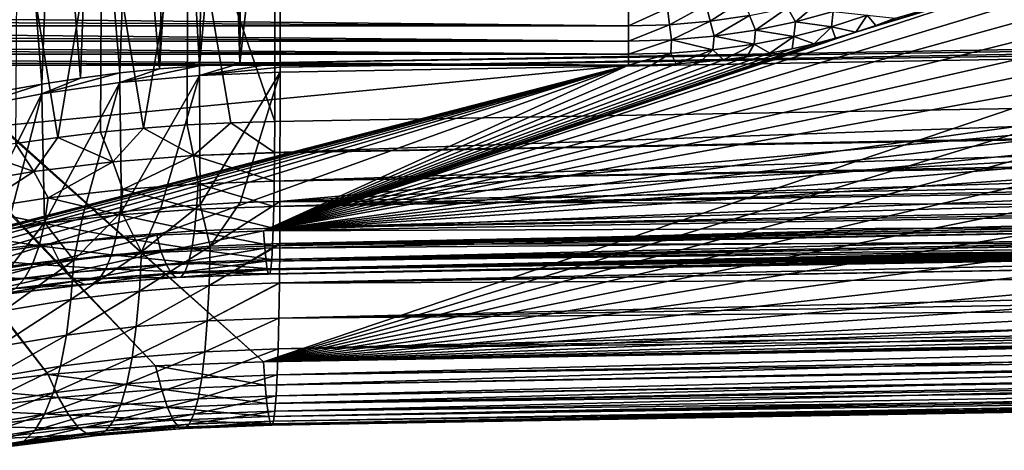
# Model space of a CAD drawing. Header units: metres. Extents: x -109 to 109, y -78 to 121.
# Tile 988 of 1056: x 38 to 59, y -20 to -11. Entities that reach past the tile are written whole.
import ezdxf

# ---------------------------------------------------------------- set-up
doc = ezdxf.new("R2010")
doc.units = ezdxf.units.M
doc.layers.add('solid_508554_SW0001', color=7, linetype='CONTINUOUS')

msp = doc.modelspace()

# ---------------------------------------------------------------- linework, layer by layer
at = {"layer": 'solid_508554_SW0001'}
for points in [[(58.722435, 1.861496, -28.054703), (59.783779, 2.689857, -28.444147), (81.14859, -11.530108, -20.201883)], [(57.815121, 1.205033, -27.748676), (58.722435, 1.861496, -28.054703), (81.14859, -11.530108, -20.201883)], [(56.940334, 0.613612, -27.475229), (57.815121, 1.205033, -27.748676), (81.14859, -11.530108, -20.201883)], [(55.729958, -0.142934, -27.129026), (56.940334, 0.613612, -27.475229), (81.14859, -11.530108, -20.201883)], [(55.071178, -0.526591, -26.955231), (55.729958, -0.142934, -27.129026), (81.14859, -11.530108, -20.201883)], [(53.52663, -1.3544, -26.585077), (55.071178, -0.526591, -26.955231), (81.14859, -11.530108, -20.201883)], [(53.110744, -1.560997, -26.493895), (53.52663, -1.3544, -26.585077), (81.14859, -11.530108, -20.201883)], [(51.244095, -2.409353, -26.125713), (53.110744, -1.560997, -26.493895), (81.14859, -11.530108, -20.201883)], [(49.041775, -3.246512, -25.776564), (51.088249, -2.474628, -26.097864), (81.14859, -11.530108, -20.201883)], [(51.088249, -2.474628, -26.097864), (51.244095, -2.409353, -26.125713), (81.14859, -11.530108, -20.201883)], [(47.672459, -3.692732, -25.598148), (49.041775, -3.246512, -25.776564), (81.14859, -11.530108, -20.201883)], [(47.181728, -3.838587, -25.541527), (47.672459, -3.692732, -25.598148), (81.14859, -11.530108, -20.201883)], [(26.709761, -3.814027, 19.593912), (63.416817, -11.676674, 5.975408), (63.416817, -11.013191, 7.124592)], [(26.709761, -3.814027, 19.593912), (43.110828, -18.533325, -5.900661), (63.416817, -11.676674, 5.975408)], [(26.709761, -3.814027, 19.593912), (27.869499, -4.950392, 17.625669), (43.110828, -18.533325, -5.900661)], [(46.275829, -4.088829, -25.446898), (47.181728, -3.838587, -25.541527), (81.14859, -11.530108, -20.201883)], [(45.302071, -4.330814, -25.359234), (46.275829, -4.088829, -25.446898), (81.14859, -11.530108, -20.201883)], [(44.865479, -4.430293, -25.324623), (45.302071, -4.330814, -25.359234), (81.14859, -11.530108, -20.201883)], [(44.865479, -4.430293, -25.324623), (81.14859, -11.530108, -20.201883), (43.45417, -4.713041, -25.232952)], [(42.608799, -12.213411, -21.385399), (43.45417, -4.713041, -25.232952), (43.466999, -12.188044, -21.341459)], [(42.608799, -12.213411, -21.385399), (42.671734, -4.944297, -25.162422), (43.45417, -4.713041, -25.232952)], [(81.14859, -11.530108, -20.201883), (43.466999, -12.188044, -21.341459), (43.45417, -4.713041, -25.232952)], [(27.869499, -4.950392, 17.625669), (40.819912, -18.620466, -6.051592), (43.110828, -18.533325, -5.900661)], [(27.869499, -4.950392, 17.625669), (28.837818, -6.133173, 15.577032), (40.819912, -18.620466, -6.051592)], [(41.754047, -12.259462, -21.46516), (41.880054, -5.135259, -25.152527), (42.4062, -5.012979, -25.152288)], [(42.608799, -12.213411, -21.385399), (41.754047, -12.259462, -21.46516), (42.4062, -5.012979, -25.152288)], [(42.608799, -12.213411, -21.385399), (42.4062, -5.012979, -25.152288), (42.671734, -4.944297, -25.162422)], [(41.754047, -12.259462, -21.46516), (41.352371, -5.239919, -25.179787), (41.880054, -5.135259, -25.152527)], [(40.062851, -12.413134, -21.731327), (39.489346, -5.502489, -25.476742), (40.310478, -5.394672, -25.313427)], [(40.904739, -12.326088, -21.580561), (40.062851, -12.413134, -21.731327), (40.310478, -5.394672, -25.313427)], [(40.904739, -12.326088, -21.580561), (40.310478, -5.394672, -25.313427), (41.086594, -5.286101, -25.20368)], [(40.904739, -12.326088, -21.580561), (41.086594, -5.286101, -25.20368), (41.352371, -5.239919, -25.179787)], [(41.754047, -12.259462, -21.46516), (40.904739, -12.326088, -21.580561), (41.352371, -5.239919, -25.179787)], [(38.409168, -12.647626, -22.13748), (37.877964, -5.778529, -25.899986), (38.677624, -5.630738, -25.672386)], [(39.230347, -12.520396, -21.917112), (38.409168, -12.647626, -22.13748), (38.677624, -5.630738, -25.672386)], [(39.230347, -12.520396, -21.917112), (38.677624, -5.630738, -25.672386), (39.489346, -5.502489, -25.476742)], [(40.062851, -12.413134, -21.731327), (39.230347, -12.520396, -21.917112), (39.489346, -5.502489, -25.476742)], [(38.409168, -12.647626, -22.13748), (37.601227, -12.794525, -22.391918), (37.877964, -5.778529, -25.899986)], [(28.837818, -6.133173, 15.577032), (38.54715, -18.801575, -6.365283), (40.819912, -18.620466, -6.051592)], [(28.837818, -6.133173, 15.577032), (29.605675, -7.352016, 13.465934), (38.54715, -18.801575, -6.365283)], [(29.605675, -7.352016, 13.465934), (36.31208, -19.075319, -6.839421), (38.54715, -18.801575, -6.365283)], [(81.136711, -7.353207, -19.047707), (43.359283, -8.012815, -20.190182), (80.913338, -12.784966, -15.662599)], [(40.570511, -13.581933, -17.042986), (41.510082, -8.086307, -20.317472), (39.681732, -8.241465, -20.586214)], [(40.570511, -13.581933, -17.042986), (41.493046, -13.514434, -16.926073), (41.510082, -8.086307, -20.317472)], [(41.493046, -13.514434, -16.926073), (42.420639, -13.467362, -16.844543), (41.510082, -8.086307, -20.317472)], [(43.351486, -13.440811, -16.798553), (43.359283, -8.012815, -20.190182), (41.510082, -8.086307, -20.317472)], [(42.420639, -13.467362, -16.844543), (43.351486, -13.440811, -16.798553), (41.510082, -8.086307, -20.317472)], [(80.913338, -12.784966, -15.662599), (43.359283, -8.012815, -20.190182), (43.351486, -13.440811, -16.798553)], [(38.747807, -13.777652, -17.381979), (39.681732, -8.241465, -20.586214), (37.887234, -8.47722, -20.994555)], [(38.747807, -13.777652, -17.381979), (39.654835, -13.66973, -17.195053), (39.681732, -8.241465, -20.586214)], [(39.654835, -13.66973, -17.195053), (40.570511, -13.581933, -17.042986), (39.681732, -8.241465, -20.586214)], [(37.851185, -13.905488, -17.603399), (38.747807, -13.777652, -17.381979), (37.887234, -8.47722, -20.994555)], [(59.983292, -10.238121, 2.067054), (43.110828, -15.762044, -7.50066), (55.685844, -11.548014, -0.201746)], [(60.154308, -10.61705, 1.41073), (43.110828, -15.762044, -7.50066), (59.983292, -10.238121, 2.067054)], [(59.983292, -10.238121, 2.067054), (55.685844, -11.548014, -0.201746), (56.108212, -11.405151, 0.045699)], [(59.983292, -10.238121, 2.067054), (56.108212, -11.405151, 0.045699), (56.513809, -11.25051, 0.313545)], [(60.360004, -10.991508, 0.762151), (43.110828, -15.762044, -7.50066), (60.154308, -10.61705, 1.41073)], [(52.58823, -11.317435, -0.321744), (52.506008, -10.966689, -0.107863), (53.303814, -10.85188, 0.090991)], [(53.42588, -11.196893, -0.11296), (52.58823, -11.317435, -0.321744), (53.303814, -10.85188, 0.090991)], [(54.99456, -10.819402, 0.540875), (54.402081, -11.331682, -0.059681), (54.231361, -11.030159, 0.175832)], [(54.99456, -10.819402, 0.540875), (55.203941, -11.110247, 0.323855), (54.402081, -11.331682, -0.059681)], [(16.352634, -11.242642, -0.374238), (16.35281, -11.061289, -0.269458), (50.858467, -11.414741, -0.490325)], [(16.35281, -11.061289, -0.269458), (50.858467, -11.059367, -0.268436), (50.858467, -11.414741, -0.490325)], [(60.600002, -11.360839, 0.122449), (43.110828, -15.762044, -7.50066), (60.360004, -10.991508, 0.762151)], [(50.858467, -11.414741, -0.490325), (50.858467, -11.059367, -0.268436), (51.687454, -11.036158, -0.228186)], [(51.728813, -11.390371, -0.448074), (50.858467, -11.414741, -0.490325), (51.687454, -11.036158, -0.228186)], [(51.728813, -11.390371, -0.448074), (51.687454, -11.036158, -0.228186), (52.506008, -10.966689, -0.107863)], [(52.58823, -11.317435, -0.321744), (51.728813, -11.390371, -0.448074), (52.506008, -10.966689, -0.107863)], [(54.231361, -11.030159, 0.175832), (53.555801, -11.50686, -0.363099), (53.42588, -11.196893, -0.11296)], [(54.231361, -11.030159, 0.175832), (54.402081, -11.331682, -0.059681), (53.555801, -11.50686, -0.363099)], [(16.352627, -11.416231, -0.491408), (16.352634, -11.242642, -0.374238), (50.858467, -11.414741, -0.490325)], [(53.42588, -11.196893, -0.11296), (52.675747, -11.633505, -0.582453), (52.58823, -11.317435, -0.321744)], [(53.42588, -11.196893, -0.11296), (53.555801, -11.50686, -0.363099), (52.675747, -11.633505, -0.582453)], [(54.402081, -11.331682, -0.059681), (55.203941, -11.110247, 0.323855), (55.167213, -11.436142, -0.066355)], [(55.203941, -11.110247, 0.323855), (55.92281, -11.189267, 0.361245), (55.167213, -11.436142, -0.066355)], [(55.685844, -11.548014, -0.201746), (55.167213, -11.436142, -0.066355), (55.92281, -11.189267, 0.361245)], [(56.108212, -11.405151, 0.045699), (55.685844, -11.548014, -0.201746), (55.92281, -11.189267, 0.361245)], [(56.513809, -11.25051, 0.313545), (56.108212, -11.405151, 0.045699), (55.92281, -11.189267, 0.361245)], [(16.352627, -11.416231, -0.491408), (50.858467, -11.414741, -0.490325), (50.858467, -11.735738, -0.759558)], [(16.352812, -11.581223, -0.620403), (16.352627, -11.416231, -0.491408), (50.858467, -11.735738, -0.759558)], [(60.873844, -11.724318, -0.507114), (43.110828, -15.762044, -7.50066), (60.600002, -11.360839, 0.122449)], [(51.728813, -11.390371, -0.448074), (51.772839, -11.710133, -0.715177), (50.858467, -11.735738, -0.759558)], [(51.728813, -11.390371, -0.448074), (50.858467, -11.735738, -0.759558), (50.858467, -11.414741, -0.490325)], [(52.58823, -11.317435, -0.321744), (51.772839, -11.710133, -0.715177), (51.728813, -11.390371, -0.448074)], [(52.58823, -11.317435, -0.321744), (52.675747, -11.633505, -0.582453), (51.772839, -11.710133, -0.715177)], [(53.555801, -11.50686, -0.363099), (54.402081, -11.331682, -0.059681), (54.363899, -11.641889, -0.422718)], [(54.402081, -11.331682, -0.059681), (55.167213, -11.436142, -0.066355), (54.363899, -11.641889, -0.422718)], [(54.796371, -11.796526, -0.632182), (54.363899, -11.641889, -0.422718), (55.167213, -11.436142, -0.066355)], [(55.248142, -11.678579, -0.427893), (54.796371, -11.796526, -0.632182), (55.167213, -11.436142, -0.066355)], [(55.685844, -11.548014, -0.201746), (55.248142, -11.678579, -0.427893), (55.167213, -11.436142, -0.066355)], [(16.353111, -11.736846, -0.760628), (16.352812, -11.581223, -0.620403), (50.858467, -11.735738, -0.759558)], [(55.685844, -11.548014, -0.201746), (43.110828, -15.762044, -7.50066), (55.248142, -11.678579, -0.427893)], [(43.110828, -18.533325, -5.900661), (63.55106, -12.336755, 4.832113), (63.416817, -11.676674, 5.975408)], [(55.248142, -11.678579, -0.427893), (43.110828, -15.762044, -7.50066), (54.796371, -11.796526, -0.632182)], [(81.143288, -11.633605, -20.145609), (43.466999, -12.188044, -21.341459), (81.14859, -11.530108, -20.201883)], [(81.143288, -11.633605, -20.145609), (43.467098, -12.291447, -21.285023), (43.466999, -12.188044, -21.341459)], [(81.143288, -11.633605, -20.145609), (81.137825, -11.734809, -20.085321), (43.467098, -12.291447, -21.285023)], [(51.772839, -11.710133, -0.715177), (52.675747, -11.633505, -0.582453), (52.650661, -11.921557, -0.907119)], [(52.675747, -11.633505, -0.582453), (53.521961, -11.804313, -0.704045), (52.650661, -11.921557, -0.907119)], [(52.675747, -11.633505, -0.582453), (53.555801, -11.50686, -0.363099), (53.521961, -11.804313, -0.704045)], [(53.555801, -11.50686, -0.363099), (54.363899, -11.641889, -0.422718), (53.521961, -11.804313, -0.704045)], [(53.855377, -11.993384, -0.973151), (53.521961, -11.804313, -0.704045), (54.363899, -11.641889, -0.422718)], [(54.331726, -11.901567, -0.81412), (53.855377, -11.993384, -0.973151), (54.363899, -11.641889, -0.422718)], [(54.796371, -11.796526, -0.632182), (54.331726, -11.901567, -0.81412), (54.363899, -11.641889, -0.422718)], [(16.353111, -11.736846, -0.760628), (50.858467, -11.735738, -0.759558), (50.858467, -12.016098, -1.070885)], [(16.35343, -11.882312, -0.911379), (16.353111, -11.736846, -0.760628), (50.858467, -12.016098, -1.070885)], [(16.353664, -12.01678, -1.071758), (16.35343, -11.882312, -0.911379), (50.858467, -12.016098, -1.070885)], [(61.180885, -12.081078, -1.12504), (43.110828, -15.762044, -7.50066), (60.873844, -11.724318, -0.507114)], [(54.796371, -11.796526, -0.632182), (43.110828, -15.762044, -7.50066), (54.331726, -11.901567, -0.81412)], [(54.331726, -11.901567, -0.81412), (43.110828, -15.762044, -7.50066), (53.855377, -11.993384, -0.973151)], [(81.137825, -11.734809, -20.085321), (43.463097, -15.135578, -19.510622), (43.467037, -12.392555, -21.224571)], [(81.08139, -13.107273, -19.229992), (43.463097, -15.135578, -19.510622), (81.137825, -11.734809, -20.085321)], [(43.467098, -12.291447, -21.285023), (81.137825, -11.734809, -20.085321), (43.467037, -12.392555, -21.224571)], [(51.772839, -11.710133, -0.715177), (51.759514, -11.992426, -1.029866), (50.858467, -12.016098, -1.070885)], [(50.858467, -11.735738, -0.759558), (51.772839, -11.710133, -0.715177), (50.858467, -12.016098, -1.070885)], [(51.772839, -11.710133, -0.715177), (52.650661, -11.921557, -0.907119), (51.759514, -11.992426, -1.029866)], [(52.874279, -12.135844, -1.219899), (52.650661, -11.921557, -0.907119), (53.521961, -11.804313, -0.704045)], [(53.368874, -12.071586, -1.108599), (52.874279, -12.135844, -1.219899), (53.521961, -11.804313, -0.704045)], [(53.855377, -11.993384, -0.973151), (53.368874, -12.071586, -1.108599), (53.521961, -11.804313, -0.704045)], [(16.353615, -12.139565, -1.240862), (16.353664, -12.01678, -1.071758), (50.858467, -12.250144, -1.417871)], [(16.353664, -12.01678, -1.071758), (50.858467, -12.016098, -1.070885), (50.858467, -12.250144, -1.417871)], [(53.855377, -11.993384, -0.973151), (43.110828, -15.762044, -7.50066), (53.368874, -12.071586, -1.108599)], [(53.368874, -12.071586, -1.108599), (43.110828, -15.762044, -7.50066), (52.874279, -12.135844, -1.219899)], [(61.520321, -12.430229, -1.729789), (43.110828, -15.762044, -7.50066), (61.180885, -12.081078, -1.12504)], [(50.858467, -12.250144, -1.417871), (50.858467, -12.016098, -1.070885), (51.759514, -11.992426, -1.029866)], [(51.363621, -12.243024, -1.40554), (50.858467, -12.250144, -1.417871), (51.759514, -11.992426, -1.029866)], [(51.869465, -12.221672, -1.368556), (51.363621, -12.243024, -1.40554), (51.759514, -11.992426, -1.029866)], [(51.869465, -12.221672, -1.368556), (51.759514, -11.992426, -1.029866), (52.650661, -11.921557, -0.907119)], [(52.373756, -12.185928, -1.306648), (51.869465, -12.221672, -1.368556), (52.650661, -11.921557, -0.907119)], [(52.874279, -12.135844, -1.219899), (52.373756, -12.185928, -1.306648), (52.650661, -11.921557, -0.907119)], [(16.352985, -12.250144, -1.417871), (16.353615, -12.139565, -1.240862), (50.858467, -12.250144, -1.417871)], [(50.858467, -12.250144, -1.417871), (31.073193, -17.35718, -10.263516), (16.352985, -15.573651, -7.174356)], [(16.352985, -12.250144, -1.417871), (50.858467, -12.250144, -1.417871), (16.352985, -15.573651, -7.174356)], [(50.858467, -12.250144, -1.417871), (32.095959, -17.102013, -9.821554), (31.073193, -17.35718, -10.263516)], [(50.858467, -12.250144, -1.417871), (33.138821, -16.867895, -9.41605), (32.095959, -17.102013, -9.821554)], [(50.858467, -12.250144, -1.417871), (34.20039, -16.655159, -9.047581), (33.138821, -16.867895, -9.41605)], [(50.858467, -12.250144, -1.417871), (35.279083, -16.464159, -8.71676), (34.20039, -16.655159, -9.047581)], [(50.858467, -12.250144, -1.417871), (36.372757, -16.295307, -8.424301), (35.279083, -16.464159, -8.71676)], [(50.858467, -12.250144, -1.417871), (37.478966, -16.148981, -8.170855), (36.372757, -16.295307, -8.424301)], [(50.858467, -12.250144, -1.417871), (38.595234, -16.025461, -7.956914), (37.478966, -16.148981, -8.170855)], [(50.858467, -12.250144, -1.417871), (40.847942, -15.847544, -7.64875), (38.595234, -16.025461, -7.956914)], [(40.063084, -12.617632, -21.614416), (40.062851, -12.413134, -21.731327), (40.904739, -12.326088, -21.580561)], [(40.063084, -12.617632, -21.614416), (40.904739, -12.326088, -21.580561), (41.754047, -12.259462, -21.46516)], [(40.063084, -12.617632, -21.614416), (41.754047, -12.259462, -21.46516), (41.754181, -12.463969, -21.348265)], [(50.858467, -12.250144, -1.417871), (43.110828, -15.762044, -7.50066), (40.847942, -15.847544, -7.64875)], [(41.754181, -12.463969, -21.348265), (41.754047, -12.259462, -21.46516), (42.608799, -12.213411, -21.385399)], [(41.754181, -12.463969, -21.348265), (42.608799, -12.213411, -21.385399), (43.466999, -12.188044, -21.341459)], [(43.467098, -12.291447, -21.285023), (41.754181, -12.463969, -21.348265), (43.466999, -12.188044, -21.341459)], [(43.467098, -12.291447, -21.285023), (43.467037, -12.392555, -21.224571), (41.754181, -12.463969, -21.348265)], [(52.874279, -12.135844, -1.219899), (43.110828, -15.762044, -7.50066), (52.373756, -12.185928, -1.306648)], [(52.373756, -12.185928, -1.306648), (43.110828, -15.762044, -7.50066), (51.869465, -12.221672, -1.368556)], [(51.869465, -12.221672, -1.368556), (43.110828, -15.762044, -7.50066), (51.363621, -12.243024, -1.40554)], [(51.363621, -12.243024, -1.40554), (43.110828, -15.762044, -7.50066), (50.858467, -12.250144, -1.417871)], [(38.409496, -12.852111, -22.020544), (38.409168, -12.647626, -22.13748), (39.230347, -12.520396, -21.917112)], [(38.409496, -12.852111, -22.020544), (39.230347, -12.520396, -21.917112), (40.062851, -12.413134, -21.731327)], [(38.409496, -12.852111, -22.020544), (40.062851, -12.413134, -21.731327), (40.063084, -12.617632, -21.614416)], [(40.099514, -15.354951, -19.890585), (40.063084, -12.617632, -21.614416), (41.754181, -12.463969, -21.348265)], [(40.93166, -15.270259, -19.743895), (40.099514, -15.354951, -19.890585), (41.754181, -12.463969, -21.348265)], [(41.770901, -15.205376, -19.631514), (40.93166, -15.270259, -19.743895), (41.754181, -12.463969, -21.348265)], [(41.770901, -15.205376, -19.631514), (41.754181, -12.463969, -21.348265), (43.467037, -12.392555, -21.224571)], [(42.615345, -15.160449, -19.553698), (41.770901, -15.205376, -19.631514), (43.467037, -12.392555, -21.224571)], [(43.463097, -15.135578, -19.510622), (42.615345, -15.160449, -19.553698), (43.467037, -12.392555, -21.224571)], [(43.110828, -18.533325, -5.900661), (63.818172, -12.986668, 3.706432), (63.55106, -12.336755, 4.832113)], [(62.293415, -13.102903, -2.894894), (43.110828, -15.762044, -7.50066), (61.520321, -12.430229, -1.729789)], [(36.808834, -13.16522, -22.562866), (37.601227, -12.794525, -22.391918), (38.409168, -12.647626, -22.13748)], [(36.808834, -13.16522, -22.562866), (38.409168, -12.647626, -22.13748), (38.409496, -12.852111, -22.020544)], [(38.463951, -15.58296, -20.285507), (38.409496, -12.852111, -22.020544), (40.063084, -12.617632, -21.614416)], [(39.276329, -15.459263, -20.071259), (38.463951, -15.58296, -20.285507), (40.063084, -12.617632, -21.614416)], [(40.099514, -15.354951, -19.890585), (39.276329, -15.459263, -20.071259), (40.063084, -12.617632, -21.614416)], [(36.878899, -15.887355, -20.812737), (36.808834, -13.16522, -22.562866), (38.409496, -12.852111, -22.020544)], [(37.664211, -15.725764, -20.532852), (36.878899, -15.887355, -20.812737), (38.409496, -12.852111, -22.020544)], [(38.463951, -15.58296, -20.285507), (37.664211, -15.725764, -20.532852), (38.409496, -12.852111, -22.020544)], [(43.348866, -14.098074, -16.332426), (80.913338, -12.784966, -15.662599), (43.351486, -13.440811, -16.798553)], [(43.348866, -14.098074, -16.332426), (80.910904, -13.413235, -15.219563), (80.913338, -12.784966, -15.662599)], [(43.110828, -18.533325, -5.900661), (64.215424, -13.619746, 2.609908), (63.818172, -12.986668, 3.706432)], [(62.725761, -13.425296, -3.453294), (43.110828, -15.762044, -7.50066), (62.293415, -13.102903, -2.894894)], [(81.08139, -13.107273, -19.229992), (81.024948, -14.479734, -18.374666), (43.463097, -15.135578, -19.510622)], [(41.626301, -14.16338, -16.445539), (41.493046, -13.514434, -16.926073), (40.570511, -13.581933, -17.042986)], [(41.626301, -14.16338, -16.445539), (42.420639, -13.467362, -16.844543), (41.493046, -13.514434, -16.926073)], [(41.626301, -14.16338, -16.445539), (43.348866, -14.098074, -16.332426), (42.420639, -13.467362, -16.844543)], [(43.348866, -14.098074, -16.332426), (43.351486, -13.440811, -16.798553), (42.420639, -13.467362, -16.844543)], [(63.187599, -13.737553, -3.994138), (43.110828, -15.762044, -7.50066), (62.725761, -13.425296, -3.453294)], [(43.342907, -14.703403, -15.785936), (80.905457, -13.992876, -14.704932), (80.910591, -13.459215, -15.182823)], [(43.34882, -14.105069, -16.326817), (43.342907, -14.703403, -15.785936), (80.910591, -13.459215, -15.182823)], [(43.34882, -14.105069, -16.326817), (80.910591, -13.459215, -15.182823), (80.910904, -13.413235, -15.219563)], [(43.348866, -14.098074, -16.332426), (43.34882, -14.105069, -16.326817), (80.910904, -13.413235, -15.219563)], [(38.241596, -14.50291, -17.033623), (38.747807, -13.777652, -17.381979), (37.851185, -13.905488, -17.603399)], [(38.241596, -14.50291, -17.033623), (39.920097, -14.298624, -16.67979), (38.747807, -13.777652, -17.381979)], [(39.920097, -14.298624, -16.67979), (39.654835, -13.66973, -17.195053), (38.747807, -13.777652, -17.381979)], [(39.920097, -14.298624, -16.67979), (40.570511, -13.581933, -17.042986), (39.654835, -13.66973, -17.195053)], [(39.920097, -14.298624, -16.67979), (41.626301, -14.16338, -16.445539), (40.570511, -13.581933, -17.042986)], [(43.110828, -18.533325, -5.900661), (64.738739, -14.229496, 1.55379), (64.215424, -13.619746, 2.609908)], [(63.677738, -14.03884, -4.515984), (43.110828, -15.762044, -7.50066), (63.187599, -13.737553, -3.994138)], [(38.241596, -14.50291, -17.033623), (37.851185, -13.905488, -17.603399), (36.966728, -14.052991, -17.858881)], [(43.342831, -14.709117, -15.780123), (80.904411, -14.072949, -14.624041), (80.905457, -13.992876, -14.704932)], [(43.342907, -14.703403, -15.785936), (43.342831, -14.709117, -15.780123), (80.905457, -13.992876, -14.704932)], [(36.601952, -14.774877, -17.504683), (38.241596, -14.50291, -17.033623), (36.966728, -14.052991, -17.858881)], [(40.125473, -14.882306, -16.095806), (41.626301, -14.16338, -16.445539), (39.920097, -14.298624, -16.67979)], [(40.125473, -14.882306, -16.095806), (41.727402, -14.762336, -15.888011), (41.626301, -14.16338, -16.445539)], [(41.626301, -14.16338, -16.445539), (43.34882, -14.105069, -16.326817), (43.348866, -14.098074, -16.332426)], [(41.626301, -14.16338, -16.445539), (43.342907, -14.703403, -15.785936), (43.34882, -14.105069, -16.326817)], [(41.727402, -14.762336, -15.888011), (43.342907, -14.703403, -15.785936), (41.626301, -14.16338, -16.445539)], [(64.194763, -14.328319, -5.017376), (43.110828, -15.762044, -7.50066), (63.677738, -14.03884, -4.515984)], [(43.33371, -15.240043, -15.171898), (80.897079, -14.511147, -14.128591), (80.904411, -14.072949, -14.624041)], [(43.342831, -14.709117, -15.780123), (43.33371, -15.240043, -15.171898), (80.904411, -14.072949, -14.624041)], [(38.546333, -15.062625, -16.408127), (39.920097, -14.298624, -16.67979), (38.241596, -14.50291, -17.033623)], [(38.546333, -15.062625, -16.408127), (40.125473, -14.882306, -16.095806), (39.920097, -14.298624, -16.67979)], [(43.110828, -18.533325, -5.900661), (65.382774, -14.809656, 0.548922), (64.738739, -14.229496, 1.55379)], [(65.303246, -14.868816, -5.953545), (43.110828, -15.762044, -7.50066), (64.194763, -14.328319, -5.017376)], [(36.999058, -15.302254, -16.823175), (38.241596, -14.50291, -17.033623), (36.601952, -14.774877, -17.504683)], [(36.999058, -15.302254, -16.823175), (38.546333, -15.062625, -16.408127), (38.241596, -14.50291, -17.033623)], [(43.321396, -15.700497, -14.498889), (80.885872, -14.961388, -13.498011), (80.894867, -14.615523, -13.995196)], [(43.33371, -15.240043, -15.171898), (43.321396, -15.700497, -14.498889), (80.894867, -14.615523, -13.995196)], [(43.33371, -15.240043, -15.171898), (80.894867, -14.615523, -13.995196), (80.897079, -14.511147, -14.128591)], [(81.022148, -15.276046, -17.822304), (43.463097, -15.135578, -19.510622), (81.024948, -14.479734, -18.374666)], [(41.693363, -15.299976, -15.275705), (41.727402, -14.762336, -15.888011), (40.125473, -14.882306, -16.095806)], [(41.693363, -15.299976, -15.275705), (43.33371, -15.240043, -15.171898), (41.727402, -14.762336, -15.888011)], [(41.727402, -14.762336, -15.888011), (43.342831, -14.709117, -15.780123), (43.342907, -14.703403, -15.785936)], [(41.727402, -14.762336, -15.888011), (43.33371, -15.240043, -15.171898), (43.342831, -14.709117, -15.780123)], [(43.110828, -18.533325, -5.900661), (66.140877, -15.354254, -0.394347), (65.382774, -14.809656, 0.548922)], [(40.066875, -15.422071, -15.487179), (40.125473, -14.882306, -16.095806), (38.546333, -15.062625, -16.408127)], [(40.066875, -15.422071, -15.487179), (41.693363, -15.299976, -15.275705), (40.125473, -14.882306, -16.095806)], [(65.303246, -14.868816, -5.953545), (66.499542, -15.353667, -6.793333), (43.110828, -15.762044, -7.50066)], [(43.321396, -15.700497, -14.498889), (80.882103, -15.078529, -13.305916), (80.885872, -14.961388, -13.498011)], [(38.463646, -15.605619, -15.805096), (38.546333, -15.062625, -16.408127), (36.999058, -15.302254, -16.823175)], [(38.463646, -15.605619, -15.805096), (40.066875, -15.422071, -15.487179), (38.546333, -15.062625, -16.408127)], [(40.52306, -16.203455, -19.180513), (40.93166, -15.270259, -19.743895), (41.770901, -15.205376, -19.631514)], [(40.52306, -16.203455, -19.180513), (41.770901, -15.205376, -19.631514), (41.984283, -16.086937, -18.978699)], [(41.693363, -15.299976, -15.275705), (43.321396, -15.700497, -14.498889), (43.33371, -15.240043, -15.171898)], [(41.984283, -16.086937, -18.978699), (41.770901, -15.205376, -19.631514), (42.615345, -15.160449, -19.553698)], [(41.984283, -16.086937, -18.978699), (42.615345, -15.160449, -19.553698), (43.463097, -15.135578, -19.510622)], [(41.984283, -16.086937, -18.978699), (43.463097, -15.135578, -19.510622), (43.459698, -16.030773, -18.88142)], [(43.306141, -16.078331, -13.776312), (80.871971, -15.338138, -12.820874), (80.882103, -15.078529, -13.305916)], [(43.321396, -15.700497, -14.498889), (43.306141, -16.078331, -13.776312), (80.882103, -15.078529, -13.305916)], [(43.459698, -16.030773, -18.88142), (43.463097, -15.135578, -19.510622), (81.022148, -15.276046, -17.822304)], [(36.89296, -15.849563, -16.227617), (38.463646, -15.605619, -15.805096), (36.999058, -15.302254, -16.823175)], [(39.987343, -15.886813, -14.8216), (40.066875, -15.422071, -15.487179), (38.463646, -15.605619, -15.805096)], [(39.085892, -16.379539, -19.4855), (38.463951, -15.58296, -20.285507), (39.276329, -15.459263, -20.071259)], [(39.085892, -16.379539, -19.4855), (39.276329, -15.459263, -20.071259), (40.099514, -15.354951, -19.890585)], [(39.085892, -16.379539, -19.4855), (40.099514, -15.354951, -19.890585), (40.52306, -16.203455, -19.180513)], [(39.987343, -15.886813, -14.8216), (41.647247, -15.761801, -14.605071), (40.066875, -15.422071, -15.487179)], [(41.647247, -15.761801, -14.605071), (41.693363, -15.299976, -15.275705), (40.066875, -15.422071, -15.487179)], [(40.52306, -16.203455, -19.180513), (40.099514, -15.354951, -19.890585), (40.93166, -15.270259, -19.743895)], [(41.647247, -15.761801, -14.605071), (43.321396, -15.700497, -14.498889), (41.693363, -15.299976, -15.275705)], [(43.110828, -15.762044, -7.50066), (66.499542, -15.353667, -6.793333), (67.212349, -15.670585, -7.418492)], [(43.110828, -18.533325, -5.900661), (67.005272, -15.857695, -1.266333), (66.140877, -15.354254, -0.394347)], [(43.288155, -16.368269, -13.01426), (80.855553, -15.636668, -12.105543), (80.866287, -15.455853, -12.564977)], [(43.306141, -16.078331, -13.776312), (43.288155, -16.368269, -13.01426), (80.866287, -15.455853, -12.564977)], [(43.306141, -16.078331, -13.776312), (80.866287, -15.455853, -12.564977), (80.871971, -15.338138, -12.820874)], [(43.459633, -16.041216, -18.87319), (81.021484, -15.385419, -17.737196), (81.016121, -16.016554, -17.195492)], [(43.459633, -16.041216, -18.87319), (43.459698, -16.030773, -18.88142), (81.021484, -15.385419, -17.737196)], [(43.459698, -16.030773, -18.88142), (81.022148, -15.276046, -17.822304), (81.021484, -15.385419, -17.737196)], [(38.35136, -16.074806, -15.147213), (38.463646, -15.605619, -15.805096), (36.89296, -15.849563, -16.227617)], [(37.682472, -16.614002, -19.891603), (37.664211, -15.725764, -20.532852), (38.463951, -15.58296, -20.285507)], [(37.682472, -16.614002, -19.891603), (38.463951, -15.58296, -20.285507), (39.085892, -16.379539, -19.4855)], [(38.35136, -16.074806, -15.147213), (39.987343, -15.886813, -14.8216), (38.463646, -15.605619, -15.805096)], [(43.288155, -16.368269, -13.01426), (80.847649, -15.741424, -11.783643), (80.855553, -15.636668, -12.105543)], [(36.748848, -16.324682, -15.580011), (38.35136, -16.074806, -15.147213), (36.89296, -15.849563, -16.227617)], [(38.595234, -16.025461, -7.956914), (40.847942, -15.847544, -7.64875), (38.771454, -16.380896, -8.668743)], [(40.847942, -15.847544, -7.64875), (40.945045, -16.209637, -8.372116), (38.771454, -16.380896, -8.668743)], [(41.589645, -16.141361, -13.885483), (41.647247, -15.761801, -14.605071), (39.987343, -15.886813, -14.8216)], [(40.847942, -15.847544, -7.64875), (43.110828, -15.762044, -7.50066), (40.945045, -16.209637, -8.372116)], [(40.945045, -16.209637, -8.372116), (43.110828, -15.762044, -7.50066), (43.13921, -16.126793, -8.228627)], [(41.589645, -16.141361, -13.885483), (43.306141, -16.078331, -13.776312), (41.647247, -15.761801, -14.605071)], [(41.647247, -15.761801, -14.605071), (43.306141, -16.078331, -13.776312), (43.321396, -15.700497, -14.498889)], [(43.13921, -16.126793, -8.228627), (43.110828, -15.762044, -7.50066), (67.212349, -15.670585, -7.418492)], [(43.110828, -18.533325, -5.900661), (67.967072, -16.314819, -2.058096), (67.005272, -15.857695, -1.266333)], [(43.13921, -16.126793, -8.228627), (67.212349, -15.670585, -7.418492), (68.024734, -15.921081, -8.087067)], [(43.267696, -16.566259, -12.22338), (77.114777, -15.831905, -11.809486), (80.847649, -15.741424, -11.783643)], [(43.288155, -16.368269, -13.01426), (43.267696, -16.566259, -12.22338), (80.847649, -15.741424, -11.783643)], [(43.267696, -16.566259, -12.22338), (76.222168, -15.859835, -11.792397), (77.114777, -15.831905, -11.809486)], [(43.267696, -16.566259, -12.22338), (75.297302, -15.911695, -11.685924), (76.222168, -15.859835, -11.792397)], [(38.595234, -16.025461, -7.956914), (38.771454, -16.380896, -8.668743), (36.632668, -16.639446, -9.116567)], [(37.478966, -16.148981, -8.170855), (38.595234, -16.025461, -7.956914), (36.632668, -16.639446, -9.116567)], [(38.210888, -16.463659, -14.44372), (38.35136, -16.074806, -15.147213), (36.748848, -16.324682, -15.580011)], [(38.210888, -16.463659, -14.44372), (39.887886, -16.270058, -14.10839), (38.35136, -16.074806, -15.147213)], [(39.887886, -16.270058, -14.10839), (39.987343, -15.886813, -14.8216), (38.35136, -16.074806, -15.147213)], [(39.887886, -16.270058, -14.10839), (41.589645, -16.141361, -13.885483), (39.987343, -15.886813, -14.8216)], [(41.984283, -16.086937, -18.978699), (41.958786, -16.919806, -18.247507), (40.479858, -17.037735, -18.451767)], [(40.52306, -16.203455, -19.180513), (41.984283, -16.086937, -18.978699), (40.479858, -17.037735, -18.451767)], [(41.589645, -16.141361, -13.885483), (43.288155, -16.368269, -13.01426), (43.306141, -16.078331, -13.776312)], [(41.958786, -16.919806, -18.247507), (43.459698, -16.030773, -18.88142), (43.459633, -16.041216, -18.87319)], [(41.984283, -16.086937, -18.978699), (43.459698, -16.030773, -18.88142), (41.958786, -16.919806, -18.247507)], [(41.958786, -16.919806, -18.247507), (43.459633, -16.041216, -18.87319), (43.45208, -16.862961, -18.14905)], [(43.167229, -16.403378, -8.995325), (43.13921, -16.126793, -8.228627), (68.024734, -15.921081, -8.087067)], [(43.167229, -16.403378, -8.995325), (68.024734, -15.921081, -8.087067), (68.467262, -16.017609, -8.430702)], [(43.167229, -16.403378, -8.995325), (68.467262, -16.017609, -8.430702), (68.933449, -16.093937, -8.776682)], [(43.245041, -16.669537, -11.414721), (72.71006, -16.114698, -10.936827), (73.258911, -16.071878, -11.149101)], [(43.267696, -16.566259, -12.22338), (43.245041, -16.669537, -11.414721), (73.258911, -16.071878, -11.149101)], [(43.267696, -16.566259, -12.22338), (74.312996, -15.985114, -11.477476), (75.297302, -15.911695, -11.685924)], [(43.267696, -16.566259, -12.22338), (73.79393, -16.027777, -11.329074), (74.312996, -15.985114, -11.477476)], [(43.267696, -16.566259, -12.22338), (73.258911, -16.071878, -11.149101), (73.79393, -16.027777, -11.329074)], [(43.45208, -16.862961, -18.14905), (81.016121, -16.016554, -17.195492), (81.013824, -16.215902, -17.004452)], [(43.45208, -16.862961, -18.14905), (43.459633, -16.041216, -18.87319), (81.016121, -16.016554, -17.195492)], [(39.769779, -16.566462, -13.35754), (39.887886, -16.270058, -14.10839), (38.210888, -16.463659, -14.44372)], [(38.771454, -16.380896, -8.668743), (40.945045, -16.209637, -8.372116), (38.961361, -16.646704, -9.416778)], [(40.945045, -16.209637, -8.372116), (41.05452, -16.482807, -9.132901), (38.961361, -16.646704, -9.416778)], [(40.52306, -16.203455, -19.180513), (40.479858, -17.037735, -18.451767), (39.025276, -17.215954, -18.760448)], [(39.085892, -16.379539, -19.4855), (40.52306, -16.203455, -19.180513), (39.025276, -17.215954, -18.760448)], [(39.769779, -16.566462, -13.35754), (41.521305, -16.433361, -13.127002), (39.887886, -16.270058, -14.10839)], [(41.521305, -16.433361, -13.127002), (41.589645, -16.141361, -13.885483), (39.887886, -16.270058, -14.10839)], [(40.945045, -16.209637, -8.372116), (43.13921, -16.126793, -8.228627), (41.05452, -16.482807, -9.132901)], [(41.05452, -16.482807, -9.132901), (43.13921, -16.126793, -8.228627), (43.167229, -16.403378, -8.995325)], [(41.521305, -16.433361, -13.127002), (43.288155, -16.368269, -13.01426), (41.589645, -16.141361, -13.885483)], [(43.194454, -16.587523, -9.78934), (43.167229, -16.403378, -8.995325), (68.933449, -16.093937, -8.776682)], [(43.194454, -16.587523, -9.78934), (68.933449, -16.093937, -8.776682), (69.422821, -16.149847, -9.121887)], [(43.194454, -16.587523, -9.78934), (69.422821, -16.149847, -9.121887), (69.934814, -16.185595, -9.463009)], [(43.220516, -16.676659, -10.599578), (43.194454, -16.587523, -9.78934), (69.934814, -16.185595, -9.463009)], [(43.220516, -16.676659, -10.599578), (71.021027, -16.200193, -10.116873), (71.584084, -16.182753, -10.417379)], [(43.245041, -16.669537, -11.414721), (43.220516, -16.676659, -10.599578), (71.584084, -16.182753, -10.417379)], [(43.220516, -16.676659, -10.599578), (69.934814, -16.185595, -9.463009), (70.46888, -16.201929, -9.796541)], [(43.220516, -16.676659, -10.599578), (70.46888, -16.201929, -9.796541), (71.021027, -16.200193, -10.116873)], [(43.245041, -16.669537, -11.414721), (72.149765, -16.152952, -10.692153), (72.71006, -16.114698, -10.936827)], [(43.245041, -16.669537, -11.414721), (71.584084, -16.182753, -10.417379), (72.149765, -16.152952, -10.692153)], [(43.451973, -16.871651, -18.140503), (81.013824, -16.215902, -17.004452), (81.00692, -16.693491, -16.500608)], [(43.451973, -16.871651, -18.140503), (43.45208, -16.862961, -18.14905), (81.013824, -16.215902, -17.004452)], [(36.568546, -16.721029, -14.889495), (38.210888, -16.463659, -14.44372), (36.748848, -16.324682, -15.580011)], [(38.044033, -16.766781, -13.704501), (38.210888, -16.463659, -14.44372), (36.568546, -16.721029, -14.889495)], [(36.632668, -16.639446, -9.116567), (38.771454, -16.380896, -8.668743), (36.901237, -16.894009, -9.845125)], [(38.771454, -16.380896, -8.668743), (38.961361, -16.646704, -9.416778), (36.901237, -16.894009, -9.845125)], [(39.085892, -16.379539, -19.4855), (39.025276, -17.215954, -18.760448), (37.604851, -17.453257, -19.171473)], [(37.682472, -16.614002, -19.891603), (39.085892, -16.379539, -19.4855), (37.604851, -17.453257, -19.171473)], [(38.044033, -16.766781, -13.704501), (39.769779, -16.566462, -13.35754), (38.210888, -16.463659, -14.44372)], [(38.961361, -16.646704, -9.416778), (41.05452, -16.482807, -9.132901), (39.145088, -16.82048, -10.192835)], [(41.05452, -16.482807, -9.132901), (41.160488, -16.663664, -9.921222), (39.145088, -16.82048, -10.192835)], [(41.443119, -16.633724, -12.340232), (41.521305, -16.433361, -13.127002), (39.769779, -16.566462, -13.35754)], [(41.05452, -16.482807, -9.132901), (43.167229, -16.403378, -8.995325), (41.160488, -16.663664, -9.921222)], [(41.160488, -16.663664, -9.921222), (43.167229, -16.403378, -8.995325), (43.194454, -16.587523, -9.78934)], [(41.443119, -16.633724, -12.340232), (43.267696, -16.566259, -12.22338), (41.521305, -16.433361, -13.127002)], [(41.521305, -16.433361, -13.127002), (43.267696, -16.566259, -12.22338), (43.288155, -16.368269, -13.01426)], [(43.110828, -18.533325, -5.900661), (69.016418, -16.720942, -2.76152), (67.967072, -16.314819, -2.058096)], [(36.901237, -16.894009, -9.845125), (38.961361, -16.646704, -9.416778), (37.16103, -17.056976, -10.602458)], [(38.961361, -16.646704, -9.416778), (39.145088, -16.82048, -10.192835), (37.16103, -17.056976, -10.602458)], [(39.634556, -16.771906, -12.579569), (39.769779, -16.566462, -13.35754), (38.044033, -16.766781, -13.704501)], [(39.145088, -16.82048, -10.192835), (41.160488, -16.663664, -9.921222), (39.320095, -16.899796, -10.986065)], [(41.160488, -16.663664, -9.921222), (41.261486, -16.749683, -10.726061), (39.320095, -16.899796, -10.986065)], [(39.634556, -16.771906, -12.579569), (41.443119, -16.633724, -12.340232), (39.769779, -16.566462, -13.35754)], [(41.356125, -16.739656, -11.536172), (41.443119, -16.633724, -12.340232), (39.634556, -16.771906, -12.579569)], [(41.160488, -16.663664, -9.921222), (43.194454, -16.587523, -9.78934), (41.261486, -16.749683, -10.726061)], [(41.261486, -16.749683, -10.726061), (43.194454, -16.587523, -9.78934), (43.220516, -16.676659, -10.599578)], [(41.261486, -16.749683, -10.726061), (43.220516, -16.676659, -10.599578), (41.356125, -16.739656, -11.536172)], [(41.356125, -16.739656, -11.536172), (43.245041, -16.669537, -11.414721), (41.443119, -16.633724, -12.340232)], [(41.356125, -16.739656, -11.536172), (43.220516, -16.676659, -10.599578), (43.245041, -16.669537, -11.414721)], [(41.443119, -16.633724, -12.340232), (43.245041, -16.669537, -11.414721), (43.267696, -16.566259, -12.22338)], [(43.440353, -17.609896, -17.329956), (81.00692, -16.693491, -16.500608), (81.00206, -16.961143, -16.185299)], [(43.440353, -17.609896, -17.329956), (43.451973, -16.871651, -18.140503), (81.00692, -16.693491, -16.500608)], [(36.35437, -17.033117, -14.165812), (38.044033, -16.766781, -13.704501), (36.568546, -16.721029, -14.889495)], [(37.852951, -16.979969, -12.939944), (38.044033, -16.766781, -13.704501), (36.35437, -17.033117, -14.165812)], [(37.16103, -17.056976, -10.602458), (39.145088, -16.82048, -10.192835), (37.408463, -17.12606, -11.377967)], [(39.145088, -16.82048, -10.192835), (39.320095, -16.899796, -10.986065), (37.408463, -17.12606, -11.377967)], [(37.408463, -17.12606, -11.377967), (39.320095, -16.899796, -10.986065), (37.640148, -17.100279, -12.160788)], [(37.640148, -17.100279, -12.160788), (39.48399, -16.883532, -11.785371), (37.852951, -16.979969, -12.939944)], [(39.320095, -16.899796, -10.986065), (39.48399, -16.883532, -11.785371), (37.640148, -17.100279, -12.160788)], [(37.852951, -16.979969, -12.939944), (39.634556, -16.771906, -12.579569), (38.044033, -16.766781, -13.704501)], [(39.48399, -16.883532, -11.785371), (39.634556, -16.771906, -12.579569), (37.852951, -16.979969, -12.939944)], [(39.320095, -16.899796, -10.986065), (41.261486, -16.749683, -10.726061), (39.48399, -16.883532, -11.785371)], [(39.48399, -16.883532, -11.785371), (41.356125, -16.739656, -11.536172), (39.634556, -16.771906, -12.579569)], [(41.261486, -16.749683, -10.726061), (41.356125, -16.739656, -11.536172), (39.48399, -16.883532, -11.785371)], [(41.958786, -16.919806, -18.247507), (41.919529, -17.667788, -17.430229), (40.413342, -17.787891, -17.638254)], [(40.479858, -17.037735, -18.451767), (41.958786, -16.919806, -18.247507), (40.413342, -17.787891, -17.638254)], [(41.919529, -17.667788, -17.430229), (43.45208, -16.862961, -18.14905), (43.451973, -16.871651, -18.140503)], [(41.958786, -16.919806, -18.247507), (43.45208, -16.862961, -18.14905), (41.919529, -17.667788, -17.430229)], [(41.919529, -17.667788, -17.430229), (43.451973, -16.871651, -18.140503), (43.440353, -17.609896, -17.329956)], [(43.110828, -18.533325, -5.900661), (70.14254, -17.071899, -3.369396), (69.016418, -16.720942, -2.76152)], [(40.479858, -17.037735, -18.451767), (40.413342, -17.787891, -17.638254), (38.931946, -17.969395, -17.952625)], [(39.025276, -17.215954, -18.760448), (40.479858, -17.037735, -18.451767), (38.931946, -17.969395, -17.952625)], [(43.110828, -18.533325, -5.900661), (71.333893, -17.364096, -3.875494), (70.14254, -17.071899, -3.369396)], [(43.440353, -17.609896, -17.329956), (81.00206, -16.961143, -16.185299), (80.994644, -17.300581, -15.744134)], [(39.025276, -17.215954, -18.760448), (38.931946, -17.969395, -17.952625), (37.48534, -18.211073, -18.371225)], [(37.604851, -17.453257, -19.171473), (39.025276, -17.215954, -18.760448), (37.48534, -18.211073, -18.371225)], [(43.424652, -18.262577, -16.434008), (80.994644, -17.300581, -15.744134), (80.986343, -17.612198, -15.289604)], [(43.424652, -18.262577, -16.434008), (43.440353, -17.609896, -17.329956), (80.994644, -17.300581, -15.744134)], [(43.110828, -18.533325, -5.900661), (72.57827, -17.594532, -4.274623), (71.333893, -17.364096, -3.875494)], [(41.919529, -17.667788, -17.430229), (41.866989, -18.321873, -16.536711), (40.32431, -18.444885, -16.749775)], [(40.413342, -17.787891, -17.638254), (41.919529, -17.667788, -17.430229), (40.32431, -18.444885, -16.749775)], [(41.866989, -18.321873, -16.536711), (43.440353, -17.609896, -17.329956), (43.424652, -18.262577, -16.434008)], [(41.919529, -17.667788, -17.430229), (43.440353, -17.609896, -17.329956), (41.866989, -18.321873, -16.536711)], [(43.110828, -18.533325, -5.900661), (73.862907, -17.760845, -4.562685), (72.57827, -17.594532, -4.274623)], [(43.424652, -18.262577, -16.434008), (80.986343, -17.612198, -15.289604), (80.979401, -17.832321, -14.932944)], [(40.413342, -17.787891, -17.638254), (40.32431, -18.444885, -16.749775), (38.807026, -18.630785, -17.071762)], [(38.931946, -17.969395, -17.952625), (40.413342, -17.787891, -17.638254), (38.807026, -18.630785, -17.071762)], [(43.110828, -18.533325, -5.900661), (75.174637, -17.861324, -4.73672), (73.862907, -17.760845, -4.562685)], [(43.110828, -18.533325, -5.900661), (76.5, -17.894934, -4.794933), (75.174637, -17.861324, -4.73672)], [(43.110828, -18.533325, -5.900661), (80.672676, -17.877481, -4.764705), (76.5, -17.894934, -4.794933)], [(43.149418, -19.033312, -6.888099), (80.672676, -17.877481, -4.764705), (43.110828, -18.533325, -5.900661)], [(43.149418, -19.033312, -6.888099), (80.705994, -18.31531, -5.61346), (80.672676, -17.877481, -4.764705)], [(43.40517, -18.813143, -15.472), (80.979401, -17.832321, -14.932944), (80.96685, -18.161316, -14.328028)], [(43.40517, -18.813143, -15.472), (43.424652, -18.262577, -16.434008), (80.979401, -17.832321, -14.932944)], [(38.931946, -17.969395, -17.952625), (38.807026, -18.630785, -17.071762), (37.325375, -18.878319, -17.500504)], [(37.48534, -18.211073, -18.371225), (38.931946, -17.969395, -17.952625), (37.325375, -18.878319, -17.500504)], [(43.40517, -18.813143, -15.472), (80.96685, -18.161316, -14.328028), (80.961319, -18.283846, -14.074425)], [(41.866989, -18.321873, -16.536711), (41.801792, -18.874178, -15.577717), (40.21384, -19.000801, -15.797034)], [(40.32431, -18.444885, -16.749775), (41.866989, -18.321873, -16.536711), (40.21384, -19.000801, -15.797034)], [(41.801792, -18.874178, -15.577717), (43.424652, -18.262577, -16.434008), (43.40517, -18.813143, -15.472)], [(41.866989, -18.321873, -16.536711), (43.424652, -18.262577, -16.434008), (41.801792, -18.874178, -15.577717)], [(43.149418, -19.033312, -6.888099), (80.711273, -18.377491, -5.752198), (80.705994, -18.31531, -5.61346)], [(43.149418, -19.033312, -6.888099), (43.187584, -19.422451, -7.92544), (80.711273, -18.377491, -5.752198)], [(43.187584, -19.422451, -7.92544), (80.739502, -18.675694, -6.513616), (80.711273, -18.377491, -5.752198)], [(43.382145, -19.254961, -14.455522), (80.961319, -18.283846, -14.074425), (80.943817, -18.601847, -13.31219)], [(43.382145, -19.254961, -14.455522), (43.40517, -18.813143, -15.472), (80.961319, -18.283846, -14.074425)], [(40.32431, -18.444885, -16.749775), (40.21384, -19.000801, -15.797034), (38.652027, -19.192158, -16.128471)], [(38.807026, -18.630785, -17.071762), (40.32431, -18.444885, -16.749775), (38.652027, -19.192158, -16.128471)], [(43.149418, -19.033312, -6.888099), (43.110828, -18.533325, -5.900661), (40.819912, -18.620466, -6.051592)], [(38.763485, -19.291216, -7.334802), (38.54715, -18.801575, -6.365283), (36.31208, -19.075319, -6.839421)], [(38.807026, -18.630785, -17.071762), (38.652027, -19.192158, -16.128471), (37.126888, -19.446955, -16.569796)], [(37.325375, -18.878319, -17.500504), (38.807026, -18.630785, -17.071762), (37.126888, -19.446955, -16.569796)], [(40.94585, -19.117193, -7.033388), (40.819912, -18.620466, -6.051592), (38.54715, -18.801575, -6.365283)], [(38.763485, -19.291216, -7.334802), (40.94585, -19.117193, -7.033388), (38.54715, -18.801575, -6.365283)], [(40.94585, -19.117193, -7.033388), (43.149418, -19.033312, -6.888099), (40.819912, -18.620466, -6.051592)], [(43.187584, -19.422451, -7.92544), (80.749405, -18.766315, -6.788556), (80.739502, -18.675694, -6.513616)], [(43.187584, -19.422451, -7.92544), (80.7724, -18.947992, -7.444188), (80.749405, -18.766315, -6.788556)], [(43.35585, -19.582706, -13.396818), (80.940575, -18.650917, -13.176586), (80.917358, -18.930111, -12.247848)], [(43.35585, -19.582706, -13.396818), (43.382145, -19.254961, -14.455522), (80.940575, -18.650917, -13.176586)], [(43.382145, -19.254961, -14.455522), (80.943817, -18.601847, -13.31219), (80.940575, -18.650917, -13.176586)], [(40.21384, -19.000801, -15.797034), (40.08326, -19.448942, -14.79151), (38.468811, -19.646748, -15.134118)], [(38.652027, -19.192158, -16.128471), (40.21384, -19.000801, -15.797034), (38.468811, -19.646748, -15.134118)], [(41.801792, -18.874178, -15.577717), (41.724728, -19.318052, -14.5648), (40.08326, -19.448942, -14.79151)], [(40.21384, -19.000801, -15.797034), (41.801792, -18.874178, -15.577717), (40.08326, -19.448942, -14.79151)], [(41.724728, -19.318052, -14.5648), (43.40517, -18.813143, -15.472), (43.382145, -19.254961, -14.455522)], [(41.801792, -18.874178, -15.577717), (43.40517, -18.813143, -15.472), (41.724728, -19.318052, -14.5648)], [(43.187584, -19.422451, -7.92544), (43.224827, -19.695499, -8.999227), (80.7724, -18.947992, -7.444188)], [(43.224827, -19.695499, -8.999227), (80.786606, -19.039257, -7.86124), (80.7724, -18.947992, -7.444188)], [(43.35585, -19.582706, -13.396818), (80.917358, -18.930111, -12.247848), (80.891891, -19.118904, -11.296661)], [(36.617043, -19.554201, -7.790306), (38.763485, -19.291216, -7.334802), (36.31208, -19.075319, -6.839421)], [(38.652027, -19.192158, -16.128471), (38.468811, -19.646748, -15.134118), (36.892273, -19.910133, -15.590315)], [(37.126888, -19.446955, -16.569796), (38.652027, -19.192158, -16.128471), (36.892273, -19.910133, -15.590315)], [(41.073582, -19.502924, -8.064823), (40.94585, -19.117193, -7.033388), (38.763485, -19.291216, -7.334802)], [(40.94585, -19.117193, -7.033388), (43.187584, -19.422451, -7.92544), (43.149418, -19.033312, -6.888099)], [(41.073582, -19.502924, -8.064823), (43.187584, -19.422451, -7.92544), (40.94585, -19.117193, -7.033388)], [(43.224827, -19.695499, -8.999227), (80.804375, -19.129694, -8.396516), (80.786606, -19.039257, -7.86124)], [(43.224827, -19.695499, -8.999227), (43.260696, -19.849171, -10.096523), (80.804375, -19.129694, -8.396516)], [(43.260696, -19.849171, -10.096523), (80.822441, -19.193054, -8.957347), (80.804375, -19.129694, -8.396516)], [(43.260696, -19.849171, -10.096523), (80.835136, -19.219162, -9.361946), (80.822441, -19.193054, -8.957347)], [(43.260696, -19.849171, -10.096523), (43.294758, -19.881613, -11.204111), (80.835136, -19.219162, -9.361946)], [(43.294758, -19.881613, -11.204111), (80.864395, -19.215563, -10.331679), (80.856476, -19.225878, -10.063829)], [(43.294758, -19.881613, -11.204111), (43.326603, -19.792433, -12.308644), (80.864395, -19.215563, -10.331679)], [(43.294758, -19.881613, -11.204111), (80.856476, -19.225878, -10.063829), (80.835136, -19.219162, -9.361946)], [(43.326603, -19.792433, -12.308644), (80.891891, -19.118904, -11.296661), (80.888306, -19.13732, -11.16731)], [(43.326603, -19.792433, -12.308644), (43.35585, -19.582706, -13.396818), (80.891891, -19.118904, -11.296661)], [(43.326603, -19.792433, -12.308644), (80.888306, -19.13732, -11.16731), (80.864395, -19.215563, -10.331679)], [(38.979923, -19.669872, -8.353986), (38.763485, -19.291216, -7.334802), (36.617043, -19.554201, -7.790306)], [(38.979923, -19.669872, -8.353986), (41.073582, -19.502924, -8.064823), (38.763485, -19.291216, -7.334802)], [(41.724728, -19.318052, -14.5648), (41.636726, -19.648148, -13.510166), (39.934139, -19.783911, -13.745316)], [(40.08326, -19.448942, -14.79151), (41.724728, -19.318052, -14.5648), (39.934139, -19.783911, -13.745316)], [(41.073582, -19.502924, -8.064823), (43.224827, -19.695499, -8.999227), (43.187584, -19.422451, -7.92544)], [(41.636726, -19.648148, -13.510166), (43.382145, -19.254961, -14.455522), (43.35585, -19.582706, -13.396818)], [(41.724728, -19.318052, -14.5648), (43.382145, -19.254961, -14.455522), (41.636726, -19.648148, -13.510166)], [(36.920723, -19.922169, -8.790976), (38.979923, -19.669872, -8.353986), (36.617043, -19.554201, -7.790306)], [(40.08326, -19.448942, -14.79151), (39.934139, -19.783911, -13.745316), (38.259583, -19.98908, -14.100679)], [(38.468811, -19.646748, -15.134118), (40.08326, -19.448942, -14.79151), (38.259583, -19.98908, -14.100679)], [(41.198219, -19.772646, -9.132848), (41.073582, -19.502924, -8.064823), (38.979923, -19.669872, -8.353986)], [(41.198219, -19.772646, -9.132848), (43.224827, -19.695499, -8.999227), (41.073582, -19.502924, -8.064823)], [(41.538845, -19.860487, -12.426517), (43.35585, -19.582706, -13.396818), (43.326603, -19.792433, -12.308644)], [(41.636726, -19.648148, -13.510166), (43.35585, -19.582706, -13.396818), (41.538845, -19.860487, -12.426517)], [(38.468811, -19.646748, -15.134118), (38.259583, -19.98908, -14.100679), (36.624352, -20.262272, -14.573861)], [(36.892273, -19.910133, -15.590315), (38.468811, -19.646748, -15.134118), (36.624352, -20.262272, -14.573861)], [(39.191113, -19.932692, -9.410056), (38.979923, -19.669872, -8.353986), (36.920723, -19.922169, -8.790976)], [(39.934139, -19.783911, -13.745316), (39.768284, -20.001671, -12.671056), (38.026871, -20.215033, -13.040607)], [(38.259583, -19.98908, -14.100679), (39.934139, -19.783911, -13.745316), (38.026871, -20.215033, -13.040607)], [(39.191113, -19.932692, -9.410056), (41.198219, -19.772646, -9.132848), (38.979923, -19.669872, -8.353986)], [(41.318264, -19.923113, -10.224595), (41.198219, -19.772646, -9.132848), (39.191113, -19.932692, -9.410056)], [(41.636726, -19.648148, -13.510166), (41.538845, -19.860487, -12.426517), (39.768284, -20.001671, -12.671056)], [(39.934139, -19.783911, -13.745316), (41.636726, -19.648148, -13.510166), (39.768284, -20.001671, -12.671056)], [(41.198219, -19.772646, -9.132848), (43.260696, -19.849171, -10.096523), (43.224827, -19.695499, -8.999227)], [(41.318264, -19.923113, -10.224595), (43.260696, -19.849171, -10.096523), (41.198219, -19.772646, -9.132848)], [(41.432262, -19.952511, -11.326912), (43.326603, -19.792433, -12.308644), (43.294758, -19.881613, -11.204111)], [(41.538845, -19.860487, -12.426517), (43.326603, -19.792433, -12.308644), (41.432262, -19.952511, -11.326912)], [(38.259583, -19.98908, -14.100679), (38.026871, -20.215033, -13.040607), (36.326351, -20.49913, -13.532681)], [(36.624352, -20.262272, -14.573861), (38.259583, -19.98908, -14.100679), (36.326351, -20.49913, -13.532681)], [(37.217049, -20.174559, -9.82898), (39.191113, -19.932692, -9.410056), (36.920723, -19.922169, -8.790976)], [(39.39452, -20.076511, -10.49029), (39.191113, -19.932692, -9.410056), (37.217049, -20.174559, -9.82898)], [(39.768284, -20.001671, -12.671056), (39.587685, -20.099598, -11.581672), (37.773472, -20.321878, -11.966673)], [(38.026871, -20.215033, -13.040607), (39.768284, -20.001671, -12.671056), (37.773472, -20.321878, -11.966673)], [(39.39452, -20.076511, -10.49029), (41.318264, -19.923113, -10.224595), (39.191113, -19.932692, -9.410056)], [(41.432262, -19.952511, -11.326912), (41.318264, -19.923113, -10.224595), (39.39452, -20.076511, -10.49029)], [(39.587685, -20.099598, -11.581672), (41.432262, -19.952511, -11.326912), (39.39452, -20.076511, -10.49029)], [(41.538845, -19.860487, -12.426517), (41.432262, -19.952511, -11.326912), (39.587685, -20.099598, -11.581672)], [(39.768284, -20.001671, -12.671056), (41.538845, -19.860487, -12.426517), (39.587685, -20.099598, -11.581672)], [(41.318264, -19.923113, -10.224595), (43.294758, -19.881613, -11.204111), (43.260696, -19.849171, -10.096523)], [(41.432262, -19.952511, -11.326912), (43.294758, -19.881613, -11.204111), (41.318264, -19.923113, -10.224595)], [(38.026871, -20.215033, -13.040607), (37.773472, -20.321878, -11.966673), (36.001865, -20.617853, -12.479317)], [(36.326351, -20.49913, -13.532681), (38.026871, -20.215033, -13.040607), (36.001865, -20.617853, -12.479317)], [(37.502441, -20.308332, -10.891814), (39.39452, -20.076511, -10.49029), (37.217049, -20.174559, -9.82898)], [(39.587685, -20.099598, -11.581672), (39.39452, -20.076511, -10.49029), (37.502441, -20.308332, -10.891814)], [(37.773472, -20.321878, -11.966673), (39.587685, -20.099598, -11.581672), (37.502441, -20.308332, -10.891814)]]:
    msp.add_3dface(points, dxfattribs=at)

doc.saveas('drawing.dxf')
